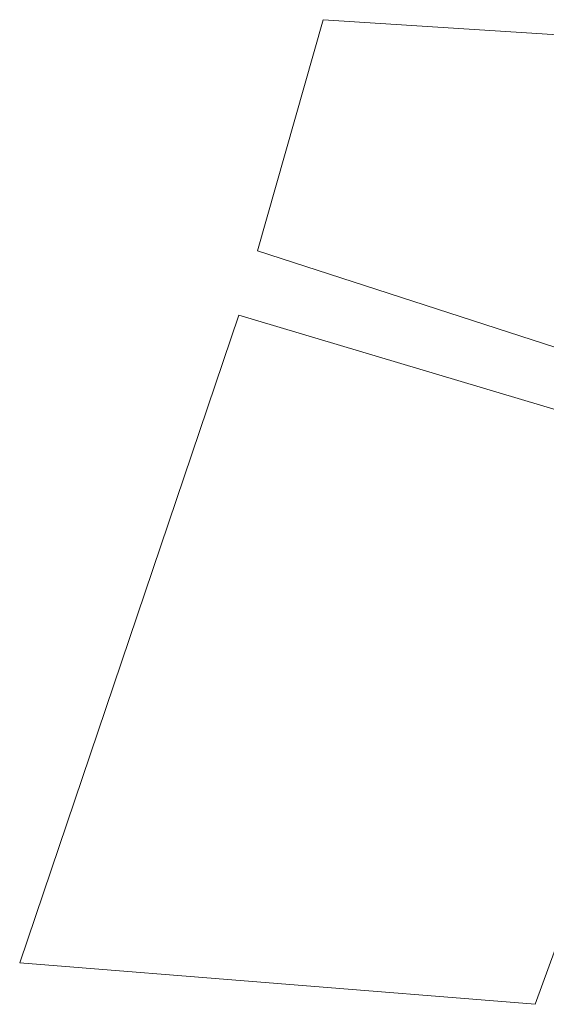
# Model space of a CAD drawing. Header units: inches. Extents: x 424 to 2043, y -237 to 445.
# Tile 952 of 965: x 1145 to 1352, y -85 to 301. Entities that reach past the tile are written whole.
import ezdxf

# ---------------------------------------------------------------- set-up
doc = ezdxf.new("R2010")
doc.units = ezdxf.units.IN
doc.header["$MEASUREMENT"] = 0
doc.layers.add('A-GENM', color=13, linetype='Continuous', lineweight=9)

# ---------------------------------------------------------------- blocks, each defined once
blk = doc.blocks.new('Generic Models 9 - Generic Models 9-169069-Site')
at = {"layer": 'A-GENM'}
for p, q in [((-425.19, 172.05), (-450.9, 81.53)), ((-284.54, 162.98), (-425.19, 172.05)), ((-450.9, 81.53), (-323.45, 40.15)), ((-458.33, 56.25), (-544.15, -197.64)), ((-332.64, 18.7), (-458.33, 56.25)), ((-342.21, -213.83), (-282.76, -50.64)), ((-544.15, -197.64), (-342.21, -213.83))]:
    blk.add_line(p, q, dxfattribs=at)

msp = doc.modelspace()

# ---------------------------------------------------------------- block references
at = {"layer": 'A-GENM'}
msp.add_blockref('Generic Models 9 - Generic Models 9-169069-Site', (1689.51, 129.28), dxfattribs=at)

doc.saveas('drawing.dxf')
